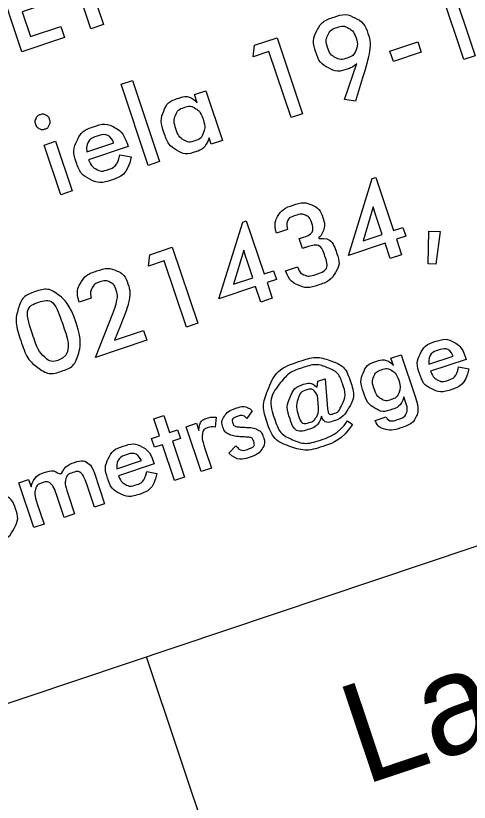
# Model space of a CAD drawing. Extents: x 469981 to 472086, y 246785 to 247785.
# Drawn here: x 471079.4 to 471083.93, y 247109.55 to 247117.39 of the extents above; entities that cross this region are included whole.
import ezdxf

# ---------------------------------------------------------------- set-up
doc = ezdxf.new("R2010")
doc.units = 0
doc.layers.add('RAMI_PLAN_####_TKST_#', color=7, linetype='Continuous')

msp = doc.modelspace()

# ---------------------------------------------------------------- linework, layer by layer
at = {"layer": 'RAMI_PLAN_####_TKST_#'}
for points in [[(471080.0563, 247117.9618), (471080.2772, 247117.3029), (471080.1533, 247117.2614), (471079.9324, 247117.9203), (471079.7297, 247117.8523), (471079.6944, 247117.9575), (471080.2236, 247118.1349), (471080.2589, 247118.0297), (471080.0563, 247117.9618)], [(471079.4624, 247117.0298), (471079.2063, 247117.7939), (471079.6327, 247117.9368), (471079.6679, 247117.8316), (471079.3655, 247117.7303), (471079.4299, 247117.5381), (471079.7323, 247117.6395), (471079.7688, 247117.5306), (471079.4664, 247117.4293), (471079.549, 247117.1827), (471079.8515, 247117.2841), (471079.8888, 247117.1727), (471079.4624, 247117.0298)], [(471083.8752, 247116.9542), (471083.6545, 247117.6125), (471083.4962, 247117.5595), (471083.5113, 247117.6738), (471083.7349, 247117.7487), (471083.9885, 247116.9922), (471083.8752, 247116.9542)], [(471082.1506, 247116.3761), (471081.9299, 247117.0344), (471081.7716, 247116.9814), (471081.7867, 247117.0957), (471082.0102, 247117.1706), (471082.2638, 247116.4141), (471082.1506, 247116.3761)], [(471083.1358, 247117.0377), (471083.4149, 247117.1313), (471083.4499, 247117.0268), (471083.1708, 247116.9332), (471083.1358, 247117.0377)], [(471082.8641, 247116.7718), (471082.7928, 247116.5378), (471082.6828, 247116.5544), (471082.8061, 247116.9157)], [(471080.7257, 247115.8985), (471080.4544, 247116.7076), (471080.5677, 247116.7456), (471080.8389, 247115.9364), (471080.7257, 247115.8985)], [(471081.2146, 247116.5227), (471081.1874, 247116.6039), (471081.3007, 247116.6418), (471081.4666, 247116.1468)], [(471073.5951, 247108.6164), (471097.2989, 247116.5619)], [(471079.8515, 247115.6054), (471079.6855, 247116.1004), (471079.7988, 247116.1384), (471079.9647, 247115.6434), (471079.8515, 247115.6054)], [(471081.4666, 247116.1468), (471081.3533, 247116.1089), (471081.3318, 247116.1731)], [(471080.111, 247116.0342), (471080.3817, 247116.125)], [(471080.525, 247116.0881), (471080.1295, 247115.9555)], [(471080.5178, 247116.1094), (471080.525, 247116.0881)], [(471080.4411, 247116.0039), (471080.5544, 247115.9826)], [(471083.1404, 247114.9691), (471083.0884, 247115.1243), (471082.7223, 247115.0016), (471082.9601, 247115.767), (471082.9951, 247115.7787), (471083.1727, 247115.2486), (471083.2659, 247115.2799), (471083.2949, 247115.1935), (471083.2017, 247115.1623), (471083.2537, 247115.0071), (471083.1404, 247114.9691)], [(471082.9708, 247115.4864), (471082.8682, 247115.1466), (471083.0595, 247115.2107), (471082.9928, 247115.4096)], [(471081.8488, 247114.5362), (471081.7968, 247114.6914), (471081.4307, 247114.5686), (471081.6685, 247115.334), (471081.7035, 247115.3457), (471081.8811, 247114.8157), (471081.9743, 247114.8469), (471082.0032, 247114.7606), (471081.9101, 247114.7293), (471081.9621, 247114.5741), (471081.8488, 247114.5362)], [(471082.1162, 247115.2597), (471082.0039, 247115.2221)], [(471083.5235, 247115.2416), (471083.6378, 247115.2381), (471083.596, 247114.913), (471083.5198, 247114.9171), (471083.5235, 247115.2416)], [(471082.2639, 247115.07), (471082.2309, 247115.1682)], [(471081.1054, 247114.287), (471080.8847, 247114.9453), (471080.7264, 247114.8922), (471080.7415, 247115.0066), (471080.9651, 247115.0815), (471081.2187, 247114.3249), (471081.1054, 247114.287)], [(471081.6792, 247115.0535), (471081.5766, 247114.7136), (471081.7679, 247114.7777), (471081.7012, 247114.9766)], [(471082.0952, 247114.8457), (471082.2142, 247114.8856), (471082.2163, 247114.8793)], [(471080.1546, 247114.5761), (471080.035, 247114.536)], [(471080.678, 247114.2537), (471080.7112, 247114.1548), (471080.1999, 247113.9834), (471080.371, 247114.4209)], [(471080.4474, 247114.3018), (471080.388, 247114.1565), (471080.678, 247114.2537)], [(471083.1711, 247113.9042), (471083.1466, 247113.9772), (471083.2486, 247114.0113), (471083.3886, 247113.5936)], [(471083.5251, 247113.9161), (471083.7687, 247113.9978)], [(471083.8977, 247113.9645), (471083.5417, 247113.8452)], [(471083.8912, 247113.9838), (471083.8977, 247113.9645)], [(471083.8221, 247113.8888), (471083.9241, 247113.8697)], [(471082.4092, 247113.6869), (471082.4182, 247113.7455), (471082.4905, 247113.7698), (471082.5132, 247113.4714)], [(471082.4241, 247113.4895), (471082.414, 247113.6052)], [(471083.2963, 247113.5307), (471083.2766, 247113.5895)], [(471080.9857, 247112.7573), (471080.8662, 247113.1138), (471080.7885, 247113.0877), (471080.7587, 247113.1767), (471080.8364, 247113.2028), (471080.7799, 247113.3712), (471080.8819, 247113.4053), (471080.9383, 247113.2369), (471081.0165, 247113.2632), (471081.0464, 247113.1742), (471080.9682, 247113.148), (471081.0877, 247112.7915), (471080.9857, 247112.7573)], [(471081.4015, 247113.3867), (471081.3938, 247113.288)], [(471081.7634, 247113.4501), (471081.7078, 247113.376)], [(471082.4536, 247113.3951), (471082.453, 247113.397)], [(471082.9899, 247113.3544), (471083.0996, 247113.3911)], [(471081.2897, 247113.0764), (471081.3552, 247112.8811), (471081.2532, 247112.847), (471081.1037, 247113.293), (471081.2057, 247113.3272), (471081.2297, 247113.2555)], [(471082.7149, 247113.35), (471082.7619, 247113.314)], [(471081.5298, 247113.0294), (471081.5989, 247113.1039)], [(471080.4128, 247112.8728), (471080.6565, 247112.9545)], [(471080.7854, 247112.9213), (471080.4295, 247112.802)], [(471080.779, 247112.9405), (471080.7854, 247112.9213)], [(471080.7099, 247112.8456), (471080.8119, 247112.8264)], [(471079.6864, 247112.3218), (471079.5845, 247112.2876), (471079.4351, 247112.7331), (471079.531, 247112.7652), (471079.5554, 247112.6922)], [(471080.1871, 247112.8298), (471080.2896, 247112.5239), (471080.1877, 247112.4898), (471080.1109, 247112.7187)], [(471079.9213, 247112.6264), (471079.9894, 247112.4233), (471079.8864, 247112.3888), (471079.8096, 247112.6177)], [(471079.6183, 247112.5249), (471079.6864, 247112.3218)], [(471082.2954, 247106.2593), (471080.7062, 247111)]]:
    msp.add_lwpolyline(points, dxfattribs=at)
for points, degree in [([(471082.8061, 247116.9157), (471082.7654, 247116.876), (471082.7148, 247116.859), (471082.613, 247116.8249), (471082.5233, 247116.8708), (471082.4336, 247116.9168), (471082.3971, 247117.0258), (471082.3576, 247117.1436), (471082.4078, 247117.2405), (471082.458, 247117.3374), (471082.5801, 247117.3784), (471082.6943, 247117.4167), (471082.7872, 247117.3697), (471082.8802, 247117.3228), (471082.9185, 247117.2085), (471082.9471, 247117.123), (471082.9279, 247117.0091), (471082.9167, 247116.9456), (471082.8641, 247116.7718)], 3), ([(471082.7986, 247117.1695), (471082.7755, 247117.2383), (471082.7228, 247117.2675), (471082.6721, 247117.2957), (471082.6115, 247117.2754), (471082.5431, 247117.2525), (471082.5174, 247117.1984), (471082.4917, 247117.1443), (471082.5151, 247117.0744), (471082.5391, 247117.003), (471082.5912, 247116.9747), (471082.6434, 247116.9464), (471082.7118, 247116.9694), (471082.7729, 247116.9898), (471082.7971, 247117.0458), (471082.8213, 247117.1017), (471082.7986, 247117.1695)], 3), ([(471081.3318, 247116.1731), (471081.2997, 247116.0679), (471081.197, 247116.0335), (471081.0927, 247115.9985), (471081.0083, 247116.0495), (471080.9239, 247116.1005), (471080.8817, 247116.2263), (471080.8418, 247116.3454), (471080.8793, 247116.4386), (471080.9167, 247116.5319), (471081.0153, 247116.565), (471081.1405, 247116.6069), (471081.2146, 247116.5227)], 3), ([(471081.2733, 247116.3587), (471081.2474, 247116.436), (471081.1973, 247116.4666), (471081.1473, 247116.4971), (471081.083, 247116.4756), (471081.0188, 247116.4541), (471080.9968, 247116.3976), (471080.9748, 247116.3411), (471081.001, 247116.2628), (471081.0274, 247116.184), (471081.0776, 247116.1532), (471081.1277, 247116.1223), (471081.1919, 247116.1439), (471081.252, 247116.164), (471081.2751, 247116.2217), (471081.299, 247116.282), (471081.2733, 247116.3587)], 3), ([(471079.5989, 247116.309), (471079.5893, 247116.3377), (471079.6034, 247116.3657), (471079.6176, 247116.3937), (471079.6468, 247116.4035), (471079.6766, 247116.4135), (471079.7037, 247116.4002), (471079.7308, 247116.3869), (471079.741, 247116.3566), (471079.7511, 247116.3263), (471079.7377, 247116.2989), (471079.7242, 247116.2714), (471079.6944, 247116.2614), (471079.6652, 247116.2516), (471079.637, 247116.2657), (471079.6087, 247116.2798), (471079.5989, 247116.309)], 3), ([(471080.5544, 247115.9826), (471080.5215, 247115.8071), (471080.3561, 247115.7516), (471080.2371, 247115.7117), (471080.1423, 247115.7607), (471080.0475, 247115.8096), (471080.0069, 247115.9308), (471079.9679, 247116.0472), (471080.0153, 247116.1464), (471080.0628, 247116.2457), (471080.1776, 247116.2842), (471080.2972, 247116.3243), (471080.3869, 247116.2784), (471080.4766, 247116.2325), (471080.5178, 247116.1094)], 3), ([(471080.3817, 247116.125), (471080.3322, 247116.2295), (471080.2117, 247116.1891), (471080.1016, 247116.1522), (471080.111, 247116.0342)], 3), ([(471080.1295, 247115.9555), (471080.157, 247115.8872), (471080.2071, 247115.8606), (471080.2572, 247115.834), (471080.3188, 247115.8547), (471080.4221, 247115.8893), (471080.4411, 247116.0039)], 3), ([(471082.0039, 247115.2221), (471081.9766, 247115.3208), (471082.0199, 247115.3935), (471082.0632, 247115.4663), (471082.1723, 247115.5029), (471082.2778, 247115.5382), (471082.3573, 247115.5036), (471082.4369, 247115.4691), (471082.468, 247115.3762), (471082.4916, 247115.3057), (471082.4722, 247115.249), (471082.4529, 247115.1923), (471082.3938, 247115.162), (471082.5515, 247115.1853), (471082.6089, 247115.0141), (471082.6426, 247114.9134), (471082.5926, 247114.8304), (471082.542, 247114.7455), (471082.4187, 247114.7042), (471082.3084, 247114.6673), (471082.2206, 247114.7055), (471082.1328, 247114.7438), (471082.0952, 247114.8457)], 3), ([(471082.9928, 247115.4096), (471082.9821, 247115.4414), (471082.9708, 247115.4864)], 2), ([(471082.2309, 247115.1682), (471082.2346, 247115.1694), (471082.2422, 247115.172), (471082.2497, 247115.1745), (471082.2534, 247115.1757), (471082.3903, 247115.2216), (471082.3527, 247115.3338), (471082.3363, 247115.3828), (471082.2955, 247115.4013), (471082.2548, 247115.4198), (471082.2025, 247115.4023), (471082.085, 247115.3629), (471082.1162, 247115.2597)], 3), ([(471082.2163, 247114.8793), (471082.234, 247114.8264), (471082.2806, 247114.8071), (471082.3272, 247114.7877), (471082.3889, 247114.8084), (471082.5341, 247114.8571), (471082.4889, 247114.9919), (471082.4427, 247115.1299), (471082.2874, 247115.0779), (471082.2837, 247115.0766), (471082.2759, 247115.074), (471082.268, 247115.0714), (471082.2639, 247115.07)], 3), ([(471081.7012, 247114.9766), (471081.6905, 247115.0085), (471081.6792, 247115.0535)], 2), ([(471080.035, 247114.536), (471080.0006, 247114.6387), (471080.049, 247114.723), (471080.0974, 247114.8074), (471080.2139, 247114.8464), (471080.3246, 247114.8835), (471080.4076, 247114.8481), (471080.4907, 247114.8126), (471080.5235, 247114.7145), (471080.551, 247114.6326), (471080.5273, 247114.5283), (471080.5107, 247114.4548), (471080.4474, 247114.3018)], 3), ([(471080.371, 247114.4209), (471080.4321, 247114.5783), (471080.406, 247114.656), (471080.3871, 247114.7123), (471080.3427, 247114.734), (471080.2983, 247114.7557), (471080.2393, 247114.7359), (471080.187, 247114.7184), (471080.164, 247114.6745), (471080.141, 247114.6306), (471080.1546, 247114.5761)], 3), ([(471080.0053, 247114.3272), (471080.0667, 247114.144), (471080.0275, 247114.0168), (471079.9883, 247113.8896), (471079.8605, 247113.8467), (471079.7316, 247113.8035), (471079.6241, 247113.8827), (471079.5166, 247113.9619), (471079.4531, 247114.1513), (471079.3901, 247114.3392), (471079.4286, 247114.4677), (471079.4671, 247114.5961), (471079.5965, 247114.6395), (471079.727, 247114.6832), (471079.8326, 247114.6036), (471079.9397, 247114.5229), (471080.0053, 247114.3272)], 3), ([(471079.8225, 247113.953), (471079.9757, 247114.0044), (471079.8782, 247114.2951), (471079.7815, 247114.5838), (471079.633, 247114.5341), (471079.4798, 247114.4827), (471079.5773, 247114.1919), (471079.6244, 247114.0515), (471079.6879, 247113.9903), (471079.7514, 247113.9292), (471079.8225, 247113.953)], 3), ([(471083.9241, 247113.8697), (471083.8945, 247113.7116), (471083.7456, 247113.6617), (471083.6385, 247113.6258), (471083.5532, 247113.6699), (471083.4679, 247113.714), (471083.4314, 247113.823), (471083.3963, 247113.9278), (471083.439, 247114.0171), (471083.4817, 247114.1064), (471083.585, 247114.141), (471083.6926, 247114.1771), (471083.7734, 247114.1358), (471083.8541, 247114.0945), (471083.8912, 247113.9838)], 3), ([(471083.7687, 247113.9978), (471083.7241, 247114.0918), (471083.6157, 247114.0555), (471083.5166, 247114.0223), (471083.5251, 247113.9161)], 3), ([(471082.7619, 247113.314), (471082.6563, 247113.16), (471082.4811, 247113.1013), (471082.3007, 247113.0408), (471082.1543, 247113.091), (471081.9725, 247113.1533), (471081.91, 247113.3397), (471081.8573, 247113.497), (471081.9141, 247113.6472), (471081.9967, 247113.8655), (471082.2386, 247113.9466), (471082.4017, 247114.0012), (471082.5336, 247113.9553), (471082.6897, 247113.9012), (471082.7419, 247113.7456), (471082.795, 247113.5871), (471082.7091, 247113.4535), (471082.6609, 247113.3789), (471082.5772, 247113.3509), (471082.4794, 247113.3181), (471082.4536, 247113.3951)], 3), ([(471083.2766, 247113.5895), (471083.2478, 247113.4948), (471083.1553, 247113.4638), (471083.0614, 247113.4324), (471082.9854, 247113.4783), (471082.9095, 247113.5241), (471082.8715, 247113.6374), (471082.8356, 247113.7445), (471082.8693, 247113.8285), (471082.9031, 247113.9124), (471082.9918, 247113.9422), (471083.1045, 247113.98), (471083.1711, 247113.9042)], 3), ([(471082.5132, 247113.4714), (471082.5145, 247113.4552), (471082.5172, 247113.4472), (471082.5304, 247113.4078), (471082.5755, 247113.4229), (471082.6258, 247113.4397), (471082.6575, 247113.5105), (471082.7022, 247113.608), (471082.6652, 247113.7184), (471082.6257, 247113.8362), (471082.5144, 247113.8815), (471082.4009, 247113.927), (471082.2581, 247113.8792), (471082.1299, 247113.8362), (471082.0565, 247113.7463), (471081.9169, 247113.5752), (471081.9874, 247113.3649), (471082.0365, 247113.2184), (471082.1643, 247113.1636), (471082.2921, 247113.1087), (471082.456, 247113.1637), (471082.6166, 247113.2175), (471082.7149, 247113.35)], 3), ([(471083.2239, 247113.7566), (471083.2006, 247113.8261), (471083.1556, 247113.8536), (471083.1105, 247113.8811), (471083.0527, 247113.8617), (471082.9949, 247113.8424), (471082.9751, 247113.7916), (471082.9553, 247113.7407), (471082.9789, 247113.6702), (471083.0027, 247113.5993), (471083.0478, 247113.5715), (471083.0929, 247113.5438), (471083.1507, 247113.5632), (471083.2048, 247113.5813), (471083.2255, 247113.6332), (471083.2471, 247113.6875), (471083.2239, 247113.7566)], 3), ([(471083.5417, 247113.8452), (471083.5665, 247113.7838), (471083.6116, 247113.7599), (471083.6567, 247113.7359), (471083.7121, 247113.7545), (471083.805, 247113.7856), (471083.8221, 247113.8888)], 3), ([(471082.453, 247113.397), (471082.4292, 247113.3013), (471082.3367, 247113.2703), (471082.1897, 247113.221), (471082.1369, 247113.3787), (471082.0998, 247113.4894), (471082.14, 247113.5875), (471082.1798, 247113.6838), (471082.2705, 247113.7142), (471082.3517, 247113.7414), (471082.4092, 247113.6869)], 3), ([(471082.414, 247113.6052), (471082.3727, 247113.6833), (471082.2998, 247113.6589), (471082.2402, 247113.6389), (471082.2179, 247113.5643), (471082.1955, 247113.4897), (471082.2242, 247113.4042), (471082.2563, 247113.3085), (471082.3381, 247113.3359), (471082.3799, 247113.3499), (471082.404, 247113.3925), (471082.4282, 247113.435), (471082.4241, 247113.4895)], 3), ([(471083.3886, 247113.5936), (471083.4313, 247113.4663), (471083.3999, 247113.3962), (471083.3672, 247113.3225), (471083.2404, 247113.28), (471083.1475, 247113.2489), (471083.0796, 247113.2697), (471083.0118, 247113.2906), (471082.9899, 247113.3544)], 3), ([(471081.5989, 247113.1039), (471081.641, 247113.0421), (471081.7218, 247113.0692), (471081.7951, 247113.0938), (471081.7754, 247113.1525), (471081.7655, 247113.1821), (471081.7301, 247113.188), (471081.6871, 247113.1903), (471081.6443, 247113.1932), (471081.5677, 247113.1989), (471081.5297, 247113.2175), (471081.4866, 247113.2387), (471081.4711, 247113.2847), (471081.4513, 247113.3439), (471081.485, 247113.3968), (471081.5187, 247113.4496), (471081.5966, 247113.4758), (471081.7036, 247113.5116), (471081.7634, 247113.4501)], 3), ([(471083.0996, 247113.3911), (471083.1241, 247113.3337), (471083.2149, 247113.3642), (471083.2827, 247113.3869), (471083.301, 247113.4276), (471083.3173, 247113.465), (471083.2963, 247113.5307)], 3), ([(471081.2297, 247113.2555), (471081.2332, 247113.3527), (471081.3111, 247113.3788), (471081.3543, 247113.3933), (471081.4015, 247113.3867)], 3), ([(471081.7078, 247113.376), (471081.6751, 247113.4162), (471081.6183, 247113.3972), (471081.554, 247113.3757), (471081.571, 247113.3249), (471081.5805, 247113.2967), (471081.619, 247113.2908), (471081.6668, 247113.2885), (471081.7146, 247113.2863), (471081.7828, 247113.2824), (471081.819, 247113.2616), (471081.8576, 247113.2401), (471081.8735, 247113.1926), (471081.8956, 247113.1268), (471081.8607, 247113.0733), (471081.8253, 247113.0181), (471081.7393, 247112.9892), (471081.611, 247112.9462), (471081.5298, 247113.0294)], 3), ([(471081.3938, 247113.288), (471081.3619, 247113.2975), (471081.3253, 247113.2852), (471081.2727, 247113.2676), (471081.2652, 247113.2165), (471081.2586, 247113.1694), (471081.2897, 247113.0764)], 3), ([(471080.8119, 247112.8264), (471080.7823, 247112.6684), (471080.6334, 247112.6185), (471080.5263, 247112.5826), (471080.441, 247112.6267), (471080.3557, 247112.6707), (471080.3191, 247112.7797), (471080.284, 247112.8845), (471080.3267, 247112.9738), (471080.3694, 247113.0632), (471080.4728, 247113.0978), (471080.5804, 247113.1339), (471080.6611, 247113.0926), (471080.7418, 247113.0513), (471080.779, 247112.9405)], 3), ([(471080.6565, 247112.9545), (471080.6119, 247113.0486), (471080.5034, 247113.0122), (471080.4044, 247112.979), (471080.4128, 247112.8728)], 3), ([(471079.5554, 247112.6922), (471079.5842, 247112.8012), (471079.6862, 247112.8354), (471079.789, 247112.8699), (471079.8544, 247112.7934), (471079.8924, 247112.9045), (471079.9901, 247112.9373), (471080.0803, 247112.9675), (471080.1396, 247112.9168), (471080.1652, 247112.8951), (471080.1871, 247112.8298)], 3), ([(471080.1109, 247112.7187), (471080.0865, 247112.7916), (471080.0686, 247112.8139), (471080.0345, 247112.8563), (471079.9748, 247112.8363), (471079.9114, 247112.815), (471079.9005, 247112.7633), (471079.8909, 247112.7172), (471079.9213, 247112.6264)], 3), ([(471080.4295, 247112.802), (471080.4542, 247112.7406), (471080.4993, 247112.7166), (471080.5444, 247112.6927), (471080.5998, 247112.7113), (471080.6928, 247112.7424), (471080.7099, 247112.8456)], 3), ([(471079.8096, 247112.6177), (471079.7831, 247112.6967), (471079.7539, 247112.723), (471079.7229, 247112.7518), (471079.6717, 247112.7347), (471079.6084, 247112.7135), (471079.5946, 247112.6518), (471079.5873, 247112.6175), (471079.6183, 247112.5249)], 3), ([(471078.9114, 247112.3089), (471078.878, 247112.4085), (471078.9266, 247112.5022), (471078.9752, 247112.5958), (471079.0757, 247112.6295), (471079.1781, 247112.6638), (471079.2737, 247112.6175), (471079.3692, 247112.5711), (471079.4019, 247112.4733), (471079.4358, 247112.3723), (471079.3877, 247112.2804), (471079.3374, 247112.1841), (471079.2364, 247112.1502), (471079.1358, 247112.1165), (471079.0403, 247112.1629), (471078.9448, 247112.2093), (471078.9114, 247112.3089)], 3)]:
    msp.add_open_spline(points, degree=degree, dxfattribs=at)

# ---------------------------------------------------------------- texts
msp.add_text('Lapas', height=1, rotation=18.53122, dxfattribs=at).set_placement((471082.8784, 247109.7164))

doc.saveas('drawing.dxf')
